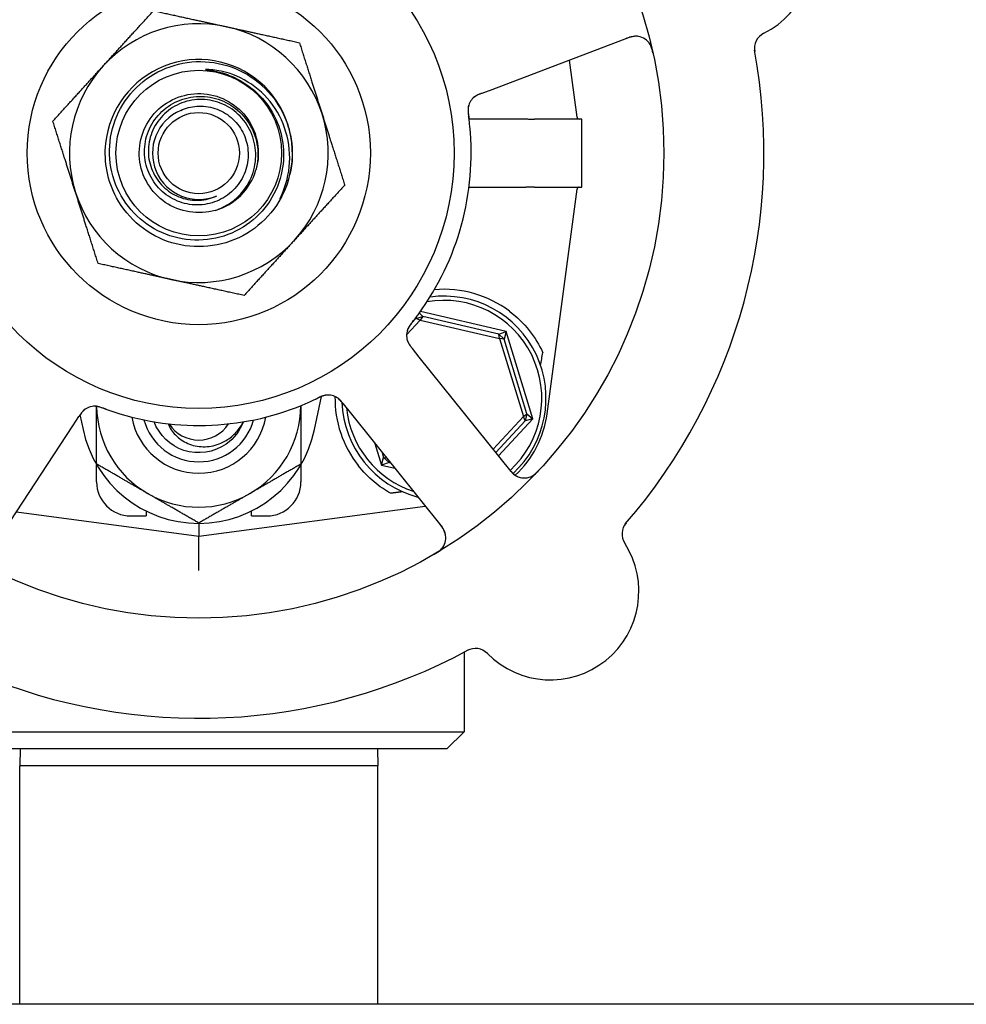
# Model space of a CAD drawing. Header units: inches. Extents: x 24 to 1128, y -94 to 748.
# Tile 352 of 546: x 655.76 to 659.23, y 292.25 to 295.87. Entities that reach past the tile are written whole.
import ezdxf

# ---------------------------------------------------------------- set-up
doc = ezdxf.new("R2010")
doc.units = ezdxf.units.IN
doc.header["$LTSCALE"] = 32
doc.header["$MEASUREMENT"] = 0
doc.layers.add('Visible (ANSI)', color=7, linetype='Continuous', lineweight=30)

msp = doc.modelspace()

# ---------------------------------------------------------------- linework, layer by layer
at = {"layer": 'Visible (ANSI)'}
for p, q in [((657.49239, 295.60951), (657.99676, 295.80052)), ((657.804, 295.50716), (657.77607, 295.71694)), ((657.4551, 295.59539), (657.49239, 295.60951)), ((657.40741, 295.50065), (657.61583, 295.50065)), ((657.82154, 295.50037), (657.64793, 295.50037)), ((657.82154, 295.25037), (657.82154, 295.50037)), ((657.40741, 295.2501), (657.61583, 295.2501)), ((657.64793, 295.25037), (657.82154, 295.25037)), ((657.69419, 294.41871), (657.804, 295.24359)), ((657.22501, 294.78855), (657.23781, 294.77556)), ((657.54427, 294.7207), (657.22872, 294.79371)), ((657.17817, 294.7086), (657.22786, 294.76183)), ((657.21193, 294.76766), (657.19763, 294.75234)), ((657.21193, 294.76766), (657.23781, 294.77556)), ((657.21193, 294.76766), (657.21274, 294.77199)), ((657.22786, 294.76183), (657.21193, 294.76766)), ((657.23781, 294.77556), (657.22786, 294.76183)), ((657.22786, 294.76183), (657.51965, 294.69432)), ((657.51674, 294.71103), (657.23781, 294.77556)), ((657.51674, 294.71103), (657.54427, 294.7207)), ((657.54427, 294.7207), (657.53652, 294.69257)), ((657.64224, 294.39973), (657.54427, 294.7207)), ((657.51674, 294.71103), (657.53652, 294.69257)), ((657.51965, 294.69432), (657.51674, 294.71103)), ((657.53652, 294.69257), (657.51965, 294.69432)), ((657.51965, 294.69432), (657.60708, 294.40787)), ((657.6201, 294.41874), (657.53652, 294.69257)), ((657.22431, 294.62673), (657.19933, 294.65786)), ((657.56182, 294.20607), (657.22431, 294.62673)), ((656.84021, 294.36083), (656.86565, 294.48155)), ((656.94585, 294.45445), (656.97081, 294.42334)), ((655.95329, 294.37461), (655.97517, 294.40798)), ((655.97916, 294.41402), (655.99037, 294.36083)), ((656.97081, 294.42334), (657.30833, 294.00268)), ((657.60708, 294.40787), (657.49568, 294.28851)), ((657.50556, 294.27619), (657.614, 294.39238)), ((657.51544, 294.26388), (657.64224, 294.39973)), ((657.60708, 294.40787), (657.6201, 294.41874)), ((657.614, 294.39238), (657.60708, 294.40787)), ((657.6201, 294.41874), (657.614, 294.39238)), ((657.64224, 294.39973), (657.614, 294.39238)), ((657.6201, 294.41874), (657.64224, 294.39973)), ((655.65751, 293.92362), (655.95329, 294.37461)), ((657.062, 294.30969), (657.08631, 294.23005)), ((657.08631, 294.23005), (657.09406, 294.25818)), ((657.08837, 294.27683), (657.09406, 294.25818)), ((657.09406, 294.25818), (657.10417, 294.25713)), ((657.11384, 294.23972), (657.09406, 294.25818)), ((657.11265, 294.24657), (657.11384, 294.23972)), ((656.04029, 294.1682), (656.04029, 294.2314)), ((656.79029, 294.2314), (656.79029, 294.1682)), ((657.11384, 294.23972), (657.08631, 294.23005)), ((657.08631, 294.23005), (657.13493, 294.2188)), ((657.11384, 294.23972), (657.11913, 294.23849)), ((656.41529, 293.96912), (657.24648, 294.07977)), ((655.7458, 294.05825), (656.41529, 293.96912)), ((656.16529, 294.0432), (656.22154, 294.0432)), ((656.22154, 294.06174), (656.22154, 294.0432)), ((656.60904, 294.0432), (656.60904, 294.06174)), ((656.60904, 294.0432), (656.66529, 294.0432)), ((656.41529, 294.01612), (656.41529, 293.96912)), ((656.41529, 293.84302), (656.41529, 293.96912)), ((657.38904, 293.54304), (657.38904, 293.25037)), ((655.44154, 293.25037), (657.38904, 293.25037)), ((657.32654, 293.18787), (657.38904, 293.25037)), ((657.32654, 293.18787), (655.50404, 293.18787)), ((655.75974, 293.18787), (655.75779, 293.12537)), ((657.07084, 293.18787), (657.07279, 293.12537)), ((655.75779, 292.25037), (655.75779, 293.12537)), ((657.07279, 293.12537), (655.75779, 293.12537)), ((657.07279, 292.25037), (657.07279, 293.12537)), ((692.91529, 292.25037), (493.91529, 292.25037))]:
    msp.add_line(p, q, dxfattribs=at)
for radius in [1.7075, 0.9375, 0.62992, 0.30408, 0.14917]:
    msp.add_circle((656.41529, 295.37537), radius, dxfattribs=at)
for centre, radius, start, end in [((658.34411, 296.10582), 0.325, 296.66113, 104.82247), ((656.41529, 295.37537), 0.475, 77.64769, 137.64769), ((656.41529, 295.37537), 0.475, 17.64769, 77.64769), ((658.0189, 295.74207), 0.0625, 12.88035, 110.7418), ((658.51799, 295.75952), 0.0625, 116.66113, 190.3534), ((656.41529, 295.37537), 2.075, 318.99965, 10.48395), ((656.41529, 295.37537), 0.475, 137.64769, 197.64769), ((656.41529, 295.37537), 0.34375, 346.81176, 174.08625), ((657.46608, 295.53272), 0.0625, 128.31583, 168.22862), ((656.41529, 295.37537), 0.17, 112.97308, 292.97308), ((656.41529, 295.37537), 0.475, 317.64769, 17.64769), ((657.81174, 295.50819), 0.00781, 187.58266, 270), ((656.41529, 295.37537), 1, 323.83299, 5.65061), ((656.41529, 295.37537), 0.21875, 286.09118, 343.65421), ((656.41529, 295.37537), 0.34375, 342.85926, 346.81176), ((656.41529, 295.37537), 0.475, 197.64769, 257.64769), ((657.81174, 295.24256), 0.00781, 90, 172.41734), ((656.41529, 295.37537), 0.475, 257.64769, 317.64769), ((657.31529, 294.47537), 0.4, 52.97261, 94.99892), ((657.31529, 294.47537), 0.35938, 312.5485, 99.97535), ((657.31529, 294.47537), 0.375, 312.58331, 97.82604), ((657.24063, 294.70625), 0.0625, 161.2706, 202.30345), ((656.88964, 294.42464), 0.0625, 56.31583, 96.22862), ((657.31529, 294.47537), 0.4, 179.10653, 218.18136), ((656.03396, 294.38366), 0.0625, 89.2706, 130.30345), ((656.41529, 294.45037), 0.375, 180.77585, 240), ((656.41529, 295.37537), 1, 251.83299, 293.65061), ((656.41529, 294.45037), 0.375, 300, 359.69029), ((657.31529, 294.47537), 0.375, 182.20116, 255.29323), ((657.31529, 294.47537), 0.35938, 185.69755, 251.78605), ((656.41529, 294.45037), 0.25014, 190.1825, 349.8175), ((656.41529, 294.45037), 0.2085, 195.16457, 344.83543), ((657.32247, 294.4682), 0.375, 312.75403, 352.41734), ((656.41529, 294.45037), 0.43425, 191.9007, 348.0993), ((656.41529, 294.45037), 0.12866, 212.48137, 327.51863), ((657.61057, 294.24518), 0.0625, 218.7418, 316.60325), ((656.16529, 294.1682), 0.125, 180, 270), ((656.66529, 294.1682), 0.125, 270, 0), ((656.41529, 294.45037), 0.375, 240, 300), ((657.25958, 293.96357), 0.0625, 300.88035, 38.7418), ((658.03167, 293.97672), 0.0625, 139.1302, 212.82247), ((657.70603, 293.76668), 0.325, 224.66113, 32.82247), ((656.41529, 295.37537), 2.075, 246.99965, 298.48395), ((657.43041, 293.4943), 0.0625, 44.66113, 118.3534)]:
    msp.add_arc(centre, radius, start, end, dxfattribs=at)
msp.add_ellipse((657.91325, 297.4852), major_axis=(-0.57653, -4.33091), ratio=0.0429148, start_param=0.8462542, end_param=0.8607442, dxfattribs=at)
for points, weights in [([(656.06426, 295.69538), (656.15, 295.78944), (656.24901, 295.89805)], [1, 1.0379548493, 1]), ([(656.24901, 295.89805), (656.39257, 295.86661), (656.5169, 295.83938)], [1, 1.0379548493, 1]), ([(656.5169, 295.83938), (656.64123, 295.81215), (656.7848, 295.78071)], [1, 1.0379548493, 1]), ([(656.7848, 295.78071), (656.82935, 295.64066), (656.86794, 295.51938)], [1, 1.0379548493, 1]), ([(655.87951, 295.49271), (655.97851, 295.60132), (656.06426, 295.69538)], [1, 1.0379548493, 1]), ([(656.86794, 295.51938), (656.90652, 295.39809), (656.95108, 295.25804)], [1, 1.0379548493, 1]), ([(655.96265, 295.23137), (655.92406, 295.35266), (655.87951, 295.49271)], [1, 1.0379548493, 1]), ([(656.95108, 295.25804), (656.85207, 295.14943), (656.76632, 295.05537)], [1, 1.0379548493, 1]), ([(656.04579, 294.97004), (656.00123, 295.11009), (655.96265, 295.23137)], [1, 1.0379548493, 1]), ([(656.76632, 295.05537), (656.68058, 294.96131), (656.58157, 294.8527)], [1, 1.0379548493, 1]), ([(656.31368, 294.91137), (656.18935, 294.9386), (656.04579, 294.97004)], [1, 1.0379548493, 1]), ([(656.58157, 294.8527), (656.43801, 294.88414), (656.31368, 294.91137)], [1, 1.0379548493, 1]), ([(656.04029, 294.23387), (656.04029, 294.34717), (656.04029, 294.4453)], [1, 1.03703105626, 1.00180261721]), ([(656.79029, 294.44835), (656.79029, 294.34881), (656.79029, 294.23387)], [1.00072997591, 1.03758628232, 1]), ([(656.22779, 294.12562), (656.14077, 294.17586), (656.04029, 294.23387)], [1, 1.0379548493, 1]), ([(656.79029, 294.23387), (656.68981, 294.17586), (656.60279, 294.12562)], [1, 1.0379548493, 1]), ([(656.41529, 294.01736), (656.31481, 294.07537), (656.22779, 294.12562)], [1, 1.0379548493, 1]), ([(656.60279, 294.12562), (656.51577, 294.07537), (656.41529, 294.01736)], [1, 1.0379548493, 1]), ([(657.16434, 294.1321), (657.142, 294.12927), (657.11971, 294.12645)], [0.999969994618, 0.999969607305, 0.999970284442])]:
    msp.add_rational_spline(points, weights, degree=2, dxfattribs=at)
for points, knots in [([(658.02673, 295.80408), (658.02606, 295.80415), (658.02524, 295.80423), (658.02186, 295.80444), (658.01937, 295.80446), (658.0125, 295.80387), (658.00822, 295.80318), (658.00009, 295.80119), (657.99629, 295.80005), (657.99071, 295.79815), (657.98904, 295.79755), (657.9854, 295.79622), (657.98339, 295.79546), (657.98141, 295.79471)], [0.11682073, 0.11682073, 0.11682073, 0.11682073, 0.13209763, 0.13209763, 0.17640845, 0.17640845, 0.22121696, 0.22121696, 0.25582457, 0.25582457, 0.27005755, 0.27005755, 0.2865375, 0.2865375, 0.2865375, 0.2865375]), ([(658.08296, 295.74203), (658.08279, 295.74282), (658.08261, 295.74361), (658.08186, 295.74695), (658.08124, 295.74959), (658.07996, 295.75443), (658.07932, 295.75665), (658.0778, 295.76143), (658.07687, 295.76404), (658.07521, 295.76815), (658.07447, 295.7698), (658.07297, 295.77286), (658.07221, 295.77427), (658.07062, 295.77699), (658.06977, 295.77828), (658.06868, 295.77983), (658.06835, 295.78028), (658.06808, 295.78064)], [0, 0, 0, 0, 0.00673636, 0.00673636, 0.02806078, 0.02806078, 0.0453371, 0.0453371, 0.06652159, 0.06652159, 0.08352226, 0.08352226, 0.10158901, 0.10158901, 0.12223493, 0.12223493, 0.13206643, 0.13206643, 0.13206643, 0.13206643]), ([(656.69931, 295.49764), (656.71336, 295.46645), (656.72215, 295.43314), (656.72853, 295.36482), (656.72602, 295.33028), (656.70834, 295.25714), (656.69106, 295.2197), (656.643, 295.15331), (656.6126, 295.12505), (656.54247, 295.0816), (656.50337, 295.06691), (656.42148, 295.05326), (656.37946, 295.05452), (656.29799, 295.0731), (656.25936, 295.09034), (656.19061, 295.13876), (656.16123, 295.16957), (656.11574, 295.24092), (656.10015, 295.28083), (656.08506, 295.36463), (656.0858, 295.40773), (656.10377, 295.49151), (656.12093, 295.53135), (656.16966, 295.60246), (656.20086, 295.633), (656.27339, 295.68057), (656.31408, 295.69708), (656.39977, 295.71365), (656.44395, 295.71347), (656.53004, 295.69616), (656.57109, 295.67911), (656.6446, 295.63012), (656.67629, 295.59857), (656.70107, 295.56184)], [-5.0704915, -5.0704915, -5.0704915, -5.0704915, -4.8092414, -4.8092414, -4.5465572, -4.5465572, -4.2346915, -4.2346915, -3.9208419, -3.9208419, -3.6050086, -3.6050086, -3.2871921, -3.2871921, -2.9673924, -2.9673924, -2.64561, -2.64561, -2.321845, -2.321845, -1.9960977, -1.9960977, -1.6683683, -1.6683683, -1.3386572, -1.3386572, -1.0069646, -1.0069646, -0.6732907, -0.6732907, -0.3376357, -0.3376357, 0, 0, 0, 0]), ([(656.45174, 295.68243), (656.44642, 295.68277), (656.44241, 295.68282), (656.44046, 295.68266), (656.44018, 295.68263), (656.43994, 295.68257), (656.43988, 295.68255), (656.43982, 295.68252), (656.4398, 295.68251), (656.43978, 295.68249), (656.43978, 295.68248), (656.43977, 295.68247), (656.43977, 295.68246), (656.43977, 295.68244), (656.43977, 295.68243), (656.43979, 295.68241), (656.43981, 295.6824), (656.43988, 295.68234), (656.43998, 295.6823), (656.44038, 295.68218), (656.44077, 295.68209), (656.44262, 295.68173), (656.44517, 295.68137), (656.45882, 295.67939), (656.48308, 295.67612), (656.51287, 295.66612)], [-0.37606241, -0.37606241, -0.37606241, -0.37606241, -0.30741129, -0.30741129, -0.29779295, -0.29779295, -0.29494673, -0.29494673, -0.2937317, -0.2937317, -0.29301265, -0.29301265, -0.29238719, -0.29238719, -0.29165629, -0.29165629, -0.29047649, -0.29047649, -0.28622321, -0.28622321, -0.27736006, -0.27736006, -0.23942142, -0.23942142, 0, 0, 0, 0]), ([(656.71885, 295.21953), (656.73621, 295.25782), (656.74633, 295.29899), (656.75088, 295.38412), (656.7448, 295.42731), (656.71654, 295.50808), (656.69494, 295.54499), (656.63921, 295.60771), (656.60587, 295.63311), (656.532, 295.6692), (656.49233, 295.67981), (656.45174, 295.68243)], [-1.5992336, -1.5992336, -1.5992336, -1.5992336, -1.2791425, -1.2791425, -0.9499666, -0.9499666, -0.6270496, -0.6270496, -0.3103934, -0.3103934, 0, 0, 0, 0]), ([(656.51287, 295.66612), (656.53245, 295.65955), (656.55129, 295.65112), (656.59026, 295.62885), (656.60984, 295.61442), (656.65789, 295.56954), (656.68225, 295.53548), (656.69931, 295.49764)], [-0.65841937, -0.65841937, -0.65841937, -0.65841937, -0.50117447, -0.50117447, -0.31635325, -0.31635325, 0, 0, 0, 0]), ([(656.47592, 295.16519), (656.41446, 295.14746), (656.34534, 295.15846), (656.29242, 295.1944), (656.23949, 295.23033), (656.20377, 295.29051), (656.19757, 295.35417), (656.19137, 295.41783), (656.21481, 295.48377), (656.2598, 295.52923), (656.30478, 295.5747), (656.37046, 295.59883), (656.43418, 295.59331), (656.4979, 295.58779), (656.55844, 295.55272), (656.59493, 295.5002), (656.63142, 295.44768), (656.64317, 295.37871), (656.62613, 295.31707), (656.62583, 295.31598), (656.62552, 295.3149), (656.6252, 295.31381)], [16.9979155, 16.9979155, 16.9979155, 16.9979155, 17.8752194, 17.8752194, 17.8752194, 18.7524691, 18.7524691, 18.7524691, 19.6296647, 19.6296647, 19.6296647, 20.5068064, 20.5068064, 20.5068064, 21.3838943, 21.3838943, 21.3838943, 22.2609286, 22.2609286, 22.2609286, 22.2764365, 22.2764365, 22.2764365, 22.2764365]), ([(656.34894, 295.53189), (656.36751, 295.54051), (656.38749, 295.5457), (656.43041, 295.54898), (656.45304, 295.54625), (656.49626, 295.53221), (656.5164, 295.52094), (656.55148, 295.49115), (656.566, 295.47283), (656.58738, 295.43143), (656.59393, 295.40869), (656.59801, 295.36169), (656.59539, 295.33787), (656.58112, 295.2923), (656.5695, 295.27101), (656.53861, 295.23384), (656.51954, 295.21839), (656.47632, 295.19549), (656.45254, 295.18836), (656.40328, 295.18355), (656.37827, 295.18603), (656.33033, 295.20047), (656.30789, 295.2124), (656.26859, 295.24436), (656.25219, 295.26415), (656.22771, 295.30915), (656.21997, 295.33398), (656.21437, 295.38548), (656.21668, 295.41167), (656.23124, 295.46199), (656.24346, 295.4856), (656.27642, 295.52706), (656.29692, 295.54444), (656.34367, 295.57055), (656.36951, 295.57892), (656.42325, 295.58537), (656.45063, 295.58327), (656.50334, 295.56865), (656.52813, 295.55617), (656.57179, 295.52226), (656.59016, 295.50107), (656.61794, 295.45261), (656.62698, 295.42575), (656.63434, 295.3698), (656.63247, 295.34123), (656.6252, 295.31381)], [-4.2480515, -4.2480515, -4.2480515, -4.2480515, -4.0909216, -4.0909216, -3.9177275, -3.9177275, -3.7423694, -3.7423694, -3.5648477, -3.5648477, -3.385163, -3.385163, -3.2033156, -3.2033156, -3.0193061, -3.0193061, -2.8331349, -2.8331349, -2.6448024, -2.6448024, -2.4543091, -2.4543091, -2.2616553, -2.2616553, -2.0668416, -2.0668416, -1.8698684, -1.8698684, -1.6707361, -1.6707361, -1.469445, -1.469445, -1.2659958, -1.2659958, -1.0603886, -1.0603886, -0.8526241, -0.8526241, -0.6427026, -0.6427026, -0.4306244, -0.4306244, -0.2163901, -0.2163901, 0, 0, 0, 0]), ([(657.44734, 295.59241), (657.44637, 295.59202), (657.44539, 295.59162), (657.44156, 295.59), (657.43868, 295.58865), (657.4334, 295.58579), (657.43094, 295.58427), (657.42732, 295.58167), (657.42599, 295.58062), (657.42426, 295.57914), (657.42374, 295.57868), (657.42317, 295.57816), (657.42307, 295.57806), (657.42297, 295.57797)], [0.016833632, 0.016833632, 0.016833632, 0.016833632, 0.024996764, 0.024996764, 0.048690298, 0.048690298, 0.071674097, 0.071674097, 0.086017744, 0.086017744, 0.092484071, 0.092484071, 0.093980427, 0.093980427, 0.093980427, 0.093980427]), ([(657.45494, 295.59533), (657.45404, 295.59499), (657.45311, 295.59464), (657.45134, 295.59396), (657.45047, 295.59363), (657.44794, 295.59265), (657.44633, 295.59201), (657.44375, 295.59095), (657.44273, 295.59052), (657.43886, 295.58882), (657.43648, 295.58763), (657.43294, 295.58566), (657.43121, 295.58459), (657.42874, 295.58283), (657.42808, 295.58233), (657.42712, 295.58159), (657.42676, 295.5813), (657.42659, 295.58117), (657.42658, 295.58116), (657.42658, 295.58116)], [0, 0, 0, 0, 0.00805947, 0.00805947, 0.01607833, 0.01607833, 0.0318321, 0.0318321, 0.04288224, 0.04288224, 0.07619177, 0.07619177, 0.108399, 0.108399, 0.1204764, 0.1204764, 0.12953115, 0.12953115, 0.13163231, 0.13163231, 0.13163231, 0.13163231]), ([(656.47592, 295.16519), (656.49515, 295.17147), (656.5134, 295.18039), (656.54676, 295.20291), (656.56172, 295.21637), (656.59246, 295.25299), (656.60601, 295.27754), (656.62275, 295.33011), (656.6259, 295.35759), (656.62144, 295.41181), (656.61401, 295.43805), (656.58961, 295.48581), (656.573, 295.50694), (656.53284, 295.54132), (656.50978, 295.55435), (656.4603, 295.57062), (656.4344, 295.57385), (656.38322, 295.57013), (656.35842, 295.56336), (656.31319, 295.54078), (656.29314, 295.52532), (656.26041, 295.48782), (656.24795, 295.46623), (656.23221, 295.41982), (656.22895, 295.3955), (656.23202, 295.34736), (656.23816, 295.324), (656.25898, 295.28135), (656.27332, 295.2624), (656.30823, 295.2314), (656.32837, 295.21954), (656.37172, 295.20441), (656.39448, 295.20116), (656.43956, 295.20365), (656.46145, 295.20921), (656.48164, 295.21886)], [-3.1722778, -3.1722778, -3.1722778, -3.1722778, -3.0186699, -3.0186699, -2.8665315, -2.8665315, -2.6554083, -2.6554083, -2.4471425, -2.4471425, -2.2417348, -2.2417348, -2.0391858, -2.0391858, -1.8394961, -1.8394961, -1.6426663, -1.6426663, -1.4486971, -1.4486971, -1.2575891, -1.2575891, -1.0693429, -1.0693429, -0.8839593, -0.8839593, -0.7014387, -0.7014387, -0.5217818, -0.5217818, -0.3449893, -0.3449893, -0.1710619, -0.1710619, 0, 0, 0, 0]), ([(656.70107, 295.56184), (656.71461, 295.54176), (656.72595, 295.52026), (656.74396, 295.4749), (656.75051, 295.45112), (656.76137, 295.38366), (656.75989, 295.33948), (656.74998, 295.29695)], [-0.70402922, -0.70402922, -0.70402922, -0.70402922, -0.51973951, -0.51973951, -0.33275492, -0.33275492, 0, 0, 0, 0]), ([(657.40651, 295.55165), (657.40636, 295.55114), (657.40622, 295.5506), (657.40583, 295.54912), (657.4056, 295.54809), (657.40528, 295.54636), (657.40521, 295.5459), (657.40492, 295.54405), (657.40473, 295.54245), (657.40447, 295.53898), (657.40439, 295.53723), (657.40435, 295.53393), (657.40436, 295.5325), (657.40447, 295.52841), (657.40463, 295.52552), (657.40507, 295.52014), (657.40532, 295.51762), (657.40596, 295.51187), (657.40638, 295.50865), (657.4069, 295.50466), (657.407, 295.50389), (657.4071, 295.50311)], [0.13529987, 0.13529987, 0.13529987, 0.13529987, 0.15041628, 0.15041628, 0.17862374, 0.17862374, 0.18801436, 0.18801436, 0.213705, 0.213705, 0.23365386, 0.23365386, 0.24706171, 0.24706171, 0.26969874, 0.26969874, 0.28871803, 0.28871803, 0.31389263, 0.31389263, 0.31994869, 0.31994869, 0.31994869, 0.31994869]), ([(657.40506, 295.54631), (657.40506, 295.54631), (657.40505, 295.54624), (657.40497, 295.54585), (657.40487, 295.54539), (657.40464, 295.5441), (657.4045, 295.54321), (657.40414, 295.54041), (657.40397, 295.53828), (657.40388, 295.53433), (657.40389, 295.53264), (657.40401, 295.52956), (657.40409, 295.52822), (657.40436, 295.52467), (657.40459, 295.52238), (657.40514, 295.51765), (657.40548, 295.51518), (657.40588, 295.51225), (657.40595, 295.51171), (657.40603, 295.51116)], [0.07093315, 0.07093315, 0.07093315, 0.07093315, 0.07636582, 0.07636582, 0.08666451, 0.08666451, 0.09983227, 0.09983227, 0.12422951, 0.12422951, 0.14000403, 0.14000403, 0.15098746, 0.15098746, 0.16837573, 0.16837573, 0.18725581, 0.18725581, 0.19162474, 0.19162474, 0.19162474, 0.19162474]), ([(657.41043, 295.47384), (657.40949, 295.48339), (657.40812, 295.49529), (657.40686, 295.50499), (657.40657, 295.5072), (657.40629, 295.50923), (657.40604, 295.51107)], [0, 0, 0, 0, 0.41999651, 0.41999651, 0.41999651, 0.51583384, 0.51583384, 0.51583384, 0.51583384]), ([(657.61583, 295.50065), (657.61593, 295.50065), (657.61602, 295.50065), (657.61638, 295.50065), (657.61664, 295.50065), (657.61732, 295.50065), (657.61772, 295.50065), (657.61931, 295.50064), (657.62047, 295.50064), (657.62433, 295.50061), (657.62684, 295.50058), (657.63094, 295.50052), (657.63223, 295.5005), (657.63347, 295.50048)], [0.065326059, 0.065326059, 0.065326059, 0.065326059, 0.065886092, 0.065886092, 0.067505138, 0.067505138, 0.069967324, 0.069967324, 0.077104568, 0.077104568, 0.093330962, 0.093330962, 0.101340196, 0.101340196, 0.101340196, 0.101340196]), ([(656.74377, 295.27406), (656.71736, 295.18843), (656.65602, 295.11414), (656.57693, 295.072), (656.49787, 295.02988), (656.40203, 295.02039), (656.31625, 295.0462), (656.2305, 295.072), (656.15584, 295.13275), (656.11314, 295.21146), (656.08034, 295.27192), (656.06671, 295.34241), (656.07354, 295.4108)], [5.0115512, 5.0115512, 5.0115512, 5.0115512, 5.7936548, 5.7936548, 5.7936548, 6.5754431, 6.5754431, 6.5754431, 7.3569225, 7.3569225, 7.3569225, 7.9571961, 7.9571961, 7.9571961, 7.9571961]), ([(656.74377, 295.27406), (656.73425, 295.24333), (656.72266, 295.2219), (656.71623, 295.21091), (656.71498, 295.20896), (656.71413, 295.20783), (656.71396, 295.20762), (656.71379, 295.20745), (656.71375, 295.20741), (656.71369, 295.20738), (656.71367, 295.20737), (656.71365, 295.20736), (656.71364, 295.20736), (656.71362, 295.20736), (656.71362, 295.20736), (656.7136, 295.20737), (656.7136, 295.20738), (656.71359, 295.2074), (656.71359, 295.20742), (656.71358, 295.2075), (656.7136, 295.20759), (656.71395, 295.20895), (656.71609, 295.21344), (656.71885, 295.21953)], [-0.32425255, -0.32425255, -0.32425255, -0.32425255, -0.13434383, -0.13434383, -0.07553483, -0.07553483, -0.06406424, -0.06406424, -0.06072925, -0.06072925, -0.05932586, -0.05932586, -0.05850628, -0.05850628, -0.05780445, -0.05780445, -0.05699234, -0.05699234, -0.05569314, -0.05569314, -0.05100977, -0.05100977, 0, 0, 0, 0]), ([(657.63347, 295.25027), (657.6293, 295.25021), (657.62486, 295.25014), (657.6193, 295.2501), (657.61861, 295.2501), (657.61754, 295.2501), (657.61717, 295.2501), (657.61656, 295.2501), (657.61632, 295.2501), (657.616, 295.2501), (657.61592, 295.2501), (657.61583, 295.2501)], [0.027184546, 0.027184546, 0.027184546, 0.027184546, 0.056924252, 0.056924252, 0.061161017, 0.061161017, 0.063446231, 0.063446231, 0.064876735, 0.064876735, 0.065401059, 0.065401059, 0.065401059, 0.065401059]), ([(657.55617, 294.79471), (657.58273, 294.77468), (657.60764, 294.75038), (657.64917, 294.69821), (657.66572, 294.67028), (657.67789, 294.64426), (657.67813, 294.64375), (657.67837, 294.64324)], [2.42631602, 2.42631602, 2.42631602, 2.42631602, 2.67966729, 2.67966729, 2.93613935, 2.93613935, 2.94129083, 2.94129083, 2.94129083, 2.94129083]), ([(657.20484, 294.76168), (657.20283, 294.7591), (657.20083, 294.75655), (657.1972, 294.75179), (657.19557, 294.7496), (657.1926, 294.74546), (657.19124, 294.74347), (657.18907, 294.74018), (657.18821, 294.73881), (657.18638, 294.7358), (657.18548, 294.73421), (657.18394, 294.73131), (657.1833, 294.73001), (657.18193, 294.727), (657.18134, 294.72546), (657.1804, 294.72273), (657.18003, 294.72147), (657.17975, 294.7204)], [0, 0, 0, 0, 0.0253292, 0.0253292, 0.04592782, 0.04592782, 0.06431613, 0.06431613, 0.07801539, 0.07801539, 0.09688899, 0.09688899, 0.11755369, 0.11755369, 0.15067695, 0.15067695, 0.17984281, 0.17984281, 0.17984281, 0.17984281]), ([(657.19983, 294.75529), (657.19927, 294.75458), (657.19871, 294.75388), (657.19758, 294.75245), (657.19702, 294.75174), (657.19496, 294.74909), (657.19344, 294.74711), (657.19056, 294.74314), (657.18916, 294.74111), (657.18717, 294.738), (657.18645, 294.73681), (657.18484, 294.734), (657.18405, 294.73247), (657.18293, 294.73008), (657.18252, 294.72912), (657.18176, 294.72724), (657.18144, 294.72632), (657.1812, 294.72563), (657.18116, 294.72551), (657.18116, 294.72551)], [0, 0, 0, 0, 0.00712604, 0.00712604, 0.01419238, 0.01419238, 0.03284312, 0.03284312, 0.05207098, 0.05207098, 0.06472354, 0.06472354, 0.08419423, 0.08419423, 0.09866358, 0.09866358, 0.11516786, 0.11516786, 0.12167905, 0.12167905, 0.12167905, 0.12167905]), ([(657.19983, 294.7553), (657.20478, 294.76157), (657.21168, 294.77051), (657.21761, 294.77848), (657.21935, 294.78081), (657.22102, 294.78308), (657.22259, 294.78523)], [0.48416631, 0.48416631, 0.48416631, 0.48416631, 0.88318571, 0.88318571, 0.88318571, 1, 1, 1, 1]), ([(657.18049, 294.68925), (657.18057, 294.68898), (657.18066, 294.68869), (657.181, 294.68759), (657.18129, 294.68672), (657.1822, 294.68423), (657.18289, 294.68257), (657.18516, 294.67773), (657.18703, 294.67447), (657.1908, 294.66882), (657.19264, 294.66633), (657.19445, 294.66399)], [0.094581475, 0.094581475, 0.094581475, 0.094581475, 0.097636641, 0.097636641, 0.105884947, 0.105884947, 0.120706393, 0.120706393, 0.149460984, 0.149460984, 0.172558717, 0.172558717, 0.172558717, 0.172558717]), ([(657.18244, 294.68345), (657.18244, 294.68345), (657.18244, 294.68344), (657.18245, 294.68341), (657.18248, 294.68335), (657.1826, 294.68304), (657.18272, 294.68275), (657.18329, 294.68139), (657.18409, 294.67961), (657.18538, 294.6772), (657.18572, 294.67659), (657.18765, 294.67327), (657.18954, 294.67047), (657.19311, 294.66572), (657.19424, 294.66425), (657.19605, 294.66196), (657.19668, 294.66117), (657.19797, 294.65956), (657.19863, 294.65873), (657.19929, 294.65791)], [0.05598665, 0.05598665, 0.05598665, 0.05598665, 0.05687301, 0.05687301, 0.0600697, 0.0600697, 0.06858049, 0.06858049, 0.09786867, 0.09786867, 0.10758076, 0.10758076, 0.14991049, 0.14991049, 0.16694482, 0.16694482, 0.17567446, 0.17567446, 0.18444701, 0.18444701, 0.18444701, 0.18444701]), ([(656.81645, 294.45937), (656.82525, 294.46322), (656.83614, 294.46819), (656.84497, 294.47239), (656.84698, 294.47335), (656.84883, 294.47424), (656.85051, 294.47505)], [0, 0, 0, 0, 0.41999651, 0.41999651, 0.41999651, 0.51583384, 0.51583384, 0.51583384, 0.51583384]), ([(656.88924, 294.48714), (656.88871, 294.48712), (656.88816, 294.4871), (656.88663, 294.487), (656.88557, 294.48691), (656.88383, 294.48667), (656.88337, 294.4866), (656.88153, 294.4863), (656.87994, 294.486), (656.87656, 294.48517), (656.87487, 294.4847), (656.87173, 294.48372), (656.87036, 294.48327), (656.86651, 294.4819), (656.86381, 294.48085), (656.85882, 294.47878), (656.85651, 294.47776), (656.85124, 294.47537), (656.84831, 294.47398), (656.84467, 294.47225), (656.84397, 294.47192), (656.84326, 294.47158)], [0.13529987, 0.13529987, 0.13529987, 0.13529987, 0.15041628, 0.15041628, 0.17862374, 0.17862374, 0.18801436, 0.18801436, 0.213705, 0.213705, 0.23365386, 0.23365386, 0.24706171, 0.24706171, 0.26969874, 0.26969874, 0.28871803, 0.28871803, 0.31389263, 0.31389263, 0.31994869, 0.31994869, 0.31994869, 0.31994869]), ([(656.88372, 294.48687), (656.88372, 294.48687), (656.88364, 294.48686), (656.88325, 294.48682), (656.88279, 294.48676), (656.88149, 294.48659), (656.88059, 294.48644), (656.87782, 294.48592), (656.87574, 294.48542), (656.87196, 294.48429), (656.87035, 294.48375), (656.86746, 294.48269), (656.86621, 294.4822), (656.86292, 294.48085), (656.86081, 294.47992), (656.85648, 294.47794), (656.85424, 294.47685), (656.85158, 294.47557), (656.85108, 294.47533), (656.85059, 294.47509)], [0.07093315, 0.07093315, 0.07093315, 0.07093315, 0.07636582, 0.07636582, 0.08666451, 0.08666451, 0.09983227, 0.09983227, 0.12422951, 0.12422951, 0.14000403, 0.14000403, 0.15098746, 0.15098746, 0.16837573, 0.16837573, 0.18725581, 0.18725581, 0.19162474, 0.19162474, 0.19162474, 0.19162474]), ([(656.94063, 294.4609), (656.93996, 294.46171), (656.93927, 294.46252), (656.93655, 294.46565), (656.93437, 294.46798), (656.93002, 294.47212), (656.92781, 294.47399), (656.92422, 294.47663), (656.92281, 294.47757), (656.92087, 294.47876), (656.92028, 294.47911), (656.9196, 294.47949), (656.91948, 294.47956), (656.91936, 294.47962)], [0.016833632, 0.016833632, 0.016833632, 0.016833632, 0.024996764, 0.024996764, 0.048690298, 0.048690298, 0.071674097, 0.071674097, 0.086017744, 0.086017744, 0.092484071, 0.092484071, 0.093980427, 0.093980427, 0.093980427, 0.093980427]), ([(656.94575, 294.45458), (656.94515, 294.45533), (656.94453, 294.4561), (656.94334, 294.45758), (656.94275, 294.45831), (656.94104, 294.46041), (656.93993, 294.46175), (656.93813, 294.46387), (656.9374, 294.46471), (656.93459, 294.46786), (656.93273, 294.46976), (656.92976, 294.47251), (656.9282, 294.47383), (656.92577, 294.47564), (656.92509, 294.47611), (656.92409, 294.4768), (656.9237, 294.47705), (656.92352, 294.47716), (656.92351, 294.47718), (656.92351, 294.47718)], [0, 0, 0, 0, 0.00805947, 0.00805947, 0.01607833, 0.01607833, 0.0318321, 0.0318321, 0.04288224, 0.04288224, 0.07619177, 0.07619177, 0.108399, 0.108399, 0.1204764, 0.1204764, 0.12953115, 0.12953115, 0.13163231, 0.13163231, 0.13163231, 0.13163231]), ([(655.99429, 294.43196), (655.99429, 294.43196), (655.99429, 294.43196), (655.99426, 294.43194), (655.99421, 294.43189), (655.99395, 294.43168), (655.99371, 294.43148), (655.9926, 294.43052), (655.99116, 294.4292), (655.98926, 294.42723), (655.98879, 294.42671), (655.98623, 294.42386), (655.98414, 294.42119), (655.98072, 294.41633), (655.97968, 294.4148), (655.97806, 294.41237), (655.9775, 294.41153), (655.97637, 294.40981), (655.97578, 294.40891), (655.97521, 294.40804)], [0.05598665, 0.05598665, 0.05598665, 0.05598665, 0.056873, 0.056873, 0.06006969, 0.06006969, 0.06858048, 0.06858048, 0.09786866, 0.09786866, 0.10758076, 0.10758076, 0.14991048, 0.14991048, 0.16694481, 0.16694481, 0.17567446, 0.17567446, 0.18444701, 0.18444701, 0.18444701, 0.18444701]), ([(655.99921, 294.43561), (655.99898, 294.43545), (655.99873, 294.43527), (655.99779, 294.43461), (655.99705, 294.43405), (655.99496, 294.43242), (655.9936, 294.43125), (655.98969, 294.4276), (655.98718, 294.42481), (655.98296, 294.41949), (655.98116, 294.41697), (655.9795, 294.41452)], [0.094581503, 0.094581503, 0.094581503, 0.094581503, 0.09763667, 0.09763667, 0.105884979, 0.105884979, 0.120706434, 0.120706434, 0.149461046, 0.149461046, 0.17255876, 0.17255876, 0.17255876, 0.17255876]), ([(656.07562, 294.43483), (656.07254, 294.43594), (656.06949, 294.43706), (656.06386, 294.43903), (656.06127, 294.43991), (656.05641, 294.44145), (656.0541, 294.44214), (656.0503, 294.44318), (656.04873, 294.44358), (656.04529, 294.44439), (656.0435, 294.44475), (656.04028, 294.44532), (656.03884, 294.44552), (656.03556, 294.4459), (656.03391, 294.44599), (656.03102, 294.44604), (656.02971, 294.446), (656.0286, 294.44593)], [0, 0, 0, 0, 0.02532917, 0.02532917, 0.0459278, 0.0459278, 0.06431611, 0.06431611, 0.0780154, 0.0780154, 0.09688899, 0.09688899, 0.11755371, 0.11755371, 0.15067697, 0.15067697, 0.17984281, 0.17984281, 0.17984281, 0.17984281]), ([(656.06799, 294.43762), (656.06715, 294.43793), (656.06631, 294.43825), (656.0646, 294.43888), (656.06374, 294.43919), (656.06059, 294.44034), (656.05824, 294.44116), (656.05357, 294.44268), (656.05121, 294.44338), (656.04763, 294.44431), (656.04628, 294.44463), (656.04312, 294.44529), (656.04142, 294.44557), (656.0388, 294.4459), (656.03775, 294.446), (656.03574, 294.44613), (656.03476, 294.44616), (656.03403, 294.44617), (656.0339, 294.44617), (656.0339, 294.44617)], [0, 0, 0, 0, 0.00712604, 0.00712604, 0.01419238, 0.01419238, 0.03284312, 0.03284312, 0.05207098, 0.05207098, 0.06472354, 0.06472354, 0.08419423, 0.08419423, 0.09866358, 0.09866358, 0.11516786, 0.11516786, 0.12167905, 0.12167905, 0.12167905, 0.12167905]), ([(656.068, 294.43762), (656.0755, 294.43485), (656.08613, 294.43105), (656.09554, 294.42787), (656.09829, 294.42694), (656.10097, 294.42606), (656.1035, 294.42522)], [0.48416631, 0.48416631, 0.48416631, 0.48416631, 0.88318571, 0.88318571, 0.88318571, 1, 1, 1, 1]), ([(656.57888, 294.38902), (656.56646, 294.35634), (656.54448, 294.32725), (656.51585, 294.30715), (656.47145, 294.27598), (656.41214, 294.26719), (656.36061, 294.28414), (656.31107, 294.30043), (656.26987, 294.34015), (656.25145, 294.38889)], [0.3590141, 0.3590141, 0.3590141, 0.3590141, 0.9586618, 0.9586618, 0.9586618, 1.888606, 1.888606, 1.888606, 2.7825786, 2.7825786, 2.7825786, 2.7825786]), ([(656.30228, 294.38178), (656.30875, 294.36655), (656.31806, 294.35266), (656.34244, 294.32756), (656.35777, 294.31705), (656.39242, 294.30195), (656.41155, 294.29783), (656.45126, 294.29696), (656.47147, 294.30058), (656.5049, 294.31344), (656.51845, 294.32106), (656.54344, 294.34013), (656.55466, 294.3516), (656.56412, 294.36447)], [0.00667477, 0.00667477, 0.00667477, 0.00667477, 0.13293721, 0.13293721, 0.27303158, 0.27303158, 0.42028212, 0.42028212, 0.57468721, 0.57468721, 0.69201491, 0.69201491, 0.81309505, 0.81309505, 0.81309505, 0.81309505]), ([(657.11971, 294.12645), (657.0998, 294.13761), (657.079, 294.15161), (657.03794, 294.18581), (657.01788, 294.20648), (657.00087, 294.22811)], [0.49640247, 0.49640247, 0.49640247, 0.49640247, 0.68798762, 0.68798762, 0.89549896, 0.89549896, 0.89549896, 0.89549896]), ([(657.55151, 294.21893), (657.55189, 294.21844), (657.55228, 294.21796), (657.55356, 294.21637), (657.55445, 294.21527), (657.55873, 294.21003), (657.56214, 294.20612), (657.56787, 294.20027), (657.57039, 294.19796), (657.57705, 294.19256), (657.58151, 294.18988), (657.58472, 294.1883), (657.58504, 294.18814), (657.58533, 294.18801)], [0, 0, 0, 0, 0.00480624, 0.00480624, 0.01589597, 0.01589597, 0.05833406, 0.05833406, 0.09384639, 0.09384639, 0.15340885, 0.15340885, 0.16065924, 0.16065924, 0.16065924, 0.16065924]), ([(657.63347, 294.18703), (657.63399, 294.18724), (657.63465, 294.18753), (657.63691, 294.18858), (657.63868, 294.18949), (657.64215, 294.1916), (657.64366, 294.19259), (657.64722, 294.19515), (657.64936, 294.19683), (657.65327, 294.20017), (657.65509, 294.20182), (657.65877, 294.20535), (657.66065, 294.20725), (657.66356, 294.21031), (657.66465, 294.21148), (657.66576, 294.21267)], [0.10313051, 0.10313051, 0.10313051, 0.10313051, 0.11603194, 0.11603194, 0.14472131, 0.14472131, 0.16305353, 0.16305353, 0.18481803, 0.18481803, 0.20320408, 0.20320408, 0.22373688, 0.22373688, 0.23709216, 0.23709216, 0.23709216, 0.23709216]), ([(657.32098, 293.97528), (657.32084, 293.97594), (657.32065, 293.97675), (657.31982, 293.98002), (657.31907, 293.9824), (657.31638, 293.98875), (657.3144, 293.99261), (657.30999, 293.99973), (657.30774, 294.00299), (657.30421, 294.0077), (657.30312, 294.00911), (657.30072, 294.01216), (657.29938, 294.01384), (657.29806, 294.01549)], [0.11682073, 0.11682073, 0.11682073, 0.11682073, 0.13209763, 0.13209763, 0.17640845, 0.17640845, 0.22121696, 0.22121696, 0.25582457, 0.25582457, 0.27005755, 0.27005755, 0.2865375, 0.2865375, 0.2865375, 0.2865375]), ([(657.27934, 293.90263), (657.28004, 293.90304), (657.28074, 293.90345), (657.28368, 293.90519), (657.286, 293.9066), (657.29021, 293.90932), (657.29212, 293.91061), (657.2962, 293.91353), (657.29839, 293.91523), (657.30179, 293.91808), (657.30313, 293.91929), (657.30558, 293.92165), (657.30668, 293.92281), (657.30877, 293.92517), (657.30974, 293.92638), (657.31088, 293.92789), (657.3112, 293.92834), (657.31146, 293.92871)], [0, 0, 0, 0, 0.00673636, 0.00673636, 0.02806078, 0.02806078, 0.0453371, 0.0453371, 0.06652159, 0.06652159, 0.08352226, 0.08352226, 0.10158901, 0.10158901, 0.12223493, 0.12223493, 0.13206643, 0.13206643, 0.13206643, 0.13206643])]:
    msp.add_open_spline(points, degree=3, knots=knots, dxfattribs=at)
for points in [[(657.63347, 295.50048), (657.63829, 295.50041), (657.64312, 295.50037), (657.64793, 295.50037)], [(657.64793, 295.25037), (657.64296, 295.25037), (657.63813, 295.25034), (657.63347, 295.25027)], [(656.56412, 294.36447), (656.56807, 294.36983), (656.57311, 294.37798), (656.57773, 294.38866)]]:
    msp.add_open_spline(points, degree=3, dxfattribs=at)

doc.saveas('drawing.dxf')
